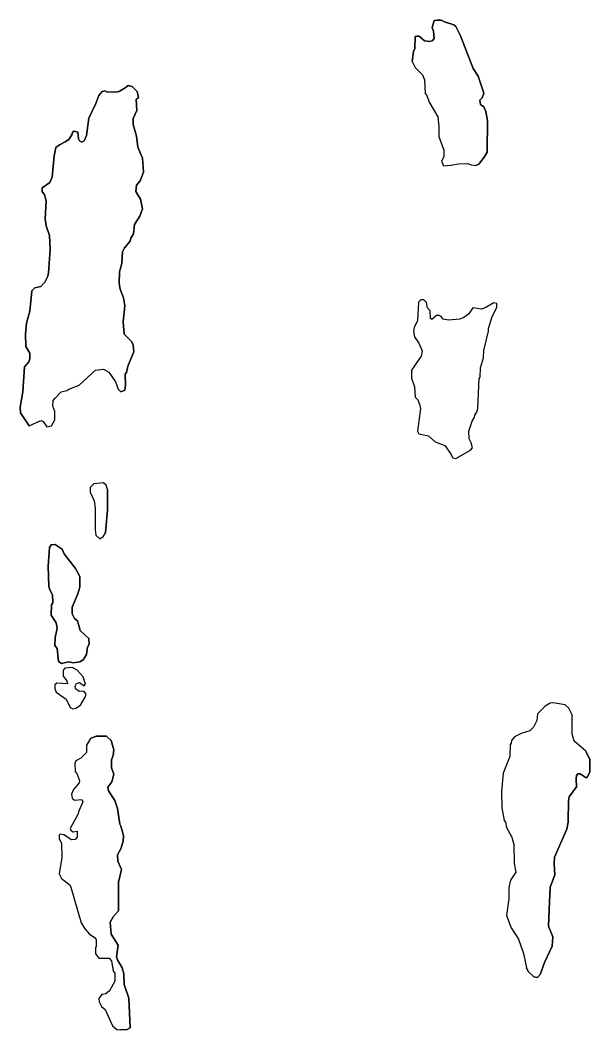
# Model space of a CAD drawing. Extents: x 642515 to 647219, y 6080136 to 6084356.
# Drawn here: x 645172.12 to 645191.57, y 6080953.4 to 6080987.86 of the extents above; entities that cross this region are included whole.
import ezdxf

# ---------------------------------------------------------------- set-up
doc = ezdxf.new("R2010")
doc.units = 0
doc.layers.add('Level 63', color=7, linetype='Continuous')

msp = doc.modelspace()

# ---------------------------------------------------------------- linework, layer by layer
at = {"layer": 'Level 63'}
for points in [[(645185.5, 6080986.45), (645185.55, 6080986.79), (645185.59, 6080986.89), (645185.61, 6080987.3), (645185.67, 6080987.32), (645185.74, 6080987.32), (645185.93, 6080987.16), (645186.11, 6080987.13), (645186.19, 6080987.16), (645186.25, 6080987.24), (645186.23, 6080987.49), (645186.19, 6080987.61), (645186.25, 6080987.85), (645186.36, 6080987.86), (645186.5, 6080987.86), (645186.61, 6080987.8), (645186.93, 6080987.7), (645187, 6080987.64), (645187.16, 6080987.33), (645187.59, 6080986.21), (645187.76, 6080985.95), (645187.95, 6080985.37), (645187.89, 6080985.21), (645187.82, 6080985.13), (645187.84, 6080984.98), (645187.95, 6080984.9), (645188.02, 6080984.74), (645188.08, 6080984.44), (645188.07, 6080983.36), (645187.96, 6080983.18), (645187.78, 6080982.95), (645187.68, 6080982.9)], [(645186.51, 6080983.05), (645186.57, 6080982.89), (645186.82, 6080982.91), (645187.09, 6080982.96), (645187.39, 6080982.97), (645187.53, 6080982.92), (645187.68, 6080982.9), (645187.78, 6080982.95), (645187.96, 6080983.18), (645188.07, 6080983.36), (645188.08, 6080984.44), (645188.02, 6080984.74), (645187.95, 6080984.9), (645187.84, 6080984.98), (645187.82, 6080985.13), (645187.89, 6080985.21), (645187.95, 6080985.37), (645187.76, 6080985.95), (645187.59, 6080986.21), (645187.16, 6080987.33), (645187, 6080987.64), (645186.93, 6080987.7), (645186.61, 6080987.8), (645186.5, 6080987.86), (645186.36, 6080987.86), (645186.25, 6080987.85), (645186.19, 6080987.61), (645186.23, 6080987.49), (645186.25, 6080987.24), (645186.19, 6080987.16), (645186.11, 6080987.13), (645185.93, 6080987.16), (645185.74, 6080987.32), (645185.67, 6080987.32), (645185.61, 6080987.3), (645185.59, 6080986.89), (645185.55, 6080986.79), (645185.5, 6080986.45), (645185.61, 6080986.24), (645185.86, 6080986), (645185.92, 6080985.82), (645185.95, 6080985.36), (645186, 6080985.29), (645186.08, 6080985.06), (645186.38, 6080984.56), (645186.42, 6080984.24), (645186.42, 6080983.89), (645186.59, 6080983.42), (645186.59, 6080983.2), (645186.51, 6080983.05)], [(645185.5, 6080986.45), (645185.61, 6080986.24), (645185.86, 6080986), (645185.92, 6080985.82), (645185.95, 6080985.36), (645186, 6080985.29), (645186.08, 6080985.06), (645186.38, 6080984.56), (645186.42, 6080984.24), (645186.42, 6080983.89), (645186.59, 6080983.42), (645186.59, 6080983.2), (645186.51, 6080983.05), (645186.57, 6080982.89)], [(645172.43, 6080974.01), (645172.13, 6080974.46), (645172.12, 6080974.65), (645172.21, 6080975.17), (645172.27, 6080976.03), (645172.41, 6080976.2), (645172.45, 6080976.3), (645172.45, 6080976.5), (645172.31, 6080976.72), (645172.3, 6080977.14), (645172.33, 6080977.52), (645172.45, 6080977.93), (645172.52, 6080978.62), (645172.62, 6080978.72), (645172.83, 6080978.77), (645172.96, 6080978.92), (645173.06, 6080979.12), (645173.09, 6080979.24), (645173.14, 6080980.03), (645173.12, 6080980.51), (645173.01, 6080980.84), (645172.97, 6080981.08), (645173.01, 6080981.68), (645172.95, 6080981.91), (645172.87, 6080982), (645172.87, 6080982.14), (645173.13, 6080982.32), (645173.21, 6080982.5), (645173.28, 6080983.23), (645173.34, 6080983.51), (645173.46, 6080983.61), (645173.66, 6080983.71), (645173.78, 6080983.79), (645173.9, 6080983.97), (645173.91, 6080984.04), (645173.96, 6080984.07), (645174.09, 6080984.04), (645174.11, 6080983.81), (645174.15, 6080983.74), (645174.23, 6080983.7), (645174.31, 6080983.74), (645174.39, 6080983.92), (645174.46, 6080984.52), (645174.7, 6080985.02), (645174.81, 6080985.29), (645174.92, 6080985.43), (645175.03, 6080985.45), (645175.07, 6080985.42), (645175.35, 6080985.4), (645175.5, 6080985.43), (645175.74, 6080985.57), (645175.81, 6080985.63), (645175.94, 6080985.6), (645176.12, 6080985.43), (645176.16, 6080985.22), (645176.08, 6080985.15), (645176.1, 6080984.78), (645175.98, 6080984.51), (645175.98, 6080984.3), (645176.09, 6080983.9), (645176.14, 6080983.53), (645176.3, 6080983.15), (645176.33, 6080982.67), (645176.22, 6080982.38), (645176.09, 6080982.23), (645176.07, 6080982.01), (645176.23, 6080981.75), (645176.3, 6080981.42), (645176.2, 6080981.17), (645176.02, 6080980.89), (645175.99, 6080980.57), (645175.9, 6080980.42), (645175.87, 6080980.32), (645175.68, 6080980.09), (645175.61, 6080979.95), (645175.59, 6080979.56), (645175.51, 6080979.27), (645175.5, 6080978.87), (645175.53, 6080978.68), (645175.65, 6080978.38), (645175.69, 6080978.11), (645175.64, 6080977.56), (645175.67, 6080977.14), (645175.93, 6080976.88), (645175.98, 6080976.77), (645176, 6080976.54), (645175.79, 6080976.05), (645175.75, 6080975.84), (645175.71, 6080975.78), (645175.72, 6080975.4), (645175.69, 6080975.23), (645175.56, 6080975.18)], [(645175.56, 6080975.18), (645175.69, 6080975.23), (645175.72, 6080975.4), (645175.71, 6080975.78), (645175.75, 6080975.84), (645175.79, 6080976.05), (645176, 6080976.54), (645175.98, 6080976.77), (645175.93, 6080976.88), (645175.67, 6080977.14), (645175.64, 6080977.56), (645175.69, 6080978.11), (645175.65, 6080978.38), (645175.53, 6080978.68), (645175.5, 6080978.87), (645175.51, 6080979.27), (645175.59, 6080979.56), (645175.61, 6080979.95), (645175.68, 6080980.09), (645175.87, 6080980.32), (645175.9, 6080980.42), (645175.99, 6080980.57), (645176.02, 6080980.89), (645176.2, 6080981.17), (645176.3, 6080981.42), (645176.23, 6080981.75), (645176.07, 6080982.01), (645176.09, 6080982.23), (645176.22, 6080982.38), (645176.33, 6080982.67), (645176.3, 6080983.15), (645176.14, 6080983.53), (645176.09, 6080983.9), (645175.98, 6080984.3), (645175.98, 6080984.51), (645176.1, 6080984.78), (645176.08, 6080985.15), (645176.16, 6080985.22), (645176.12, 6080985.43), (645175.94, 6080985.6), (645175.81, 6080985.63), (645175.74, 6080985.57), (645175.5, 6080985.43), (645175.35, 6080985.4), (645175.07, 6080985.42), (645175.03, 6080985.45), (645174.92, 6080985.43), (645174.81, 6080985.29), (645174.7, 6080985.02), (645174.46, 6080984.52), (645174.39, 6080983.92), (645174.31, 6080983.74), (645174.23, 6080983.7), (645174.15, 6080983.74), (645174.11, 6080983.81)], [(645175.38, 6080975.52), (645175.47, 6080975.27), (645175.56, 6080975.18), (645175.69, 6080975.23), (645175.72, 6080975.4), (645175.71, 6080975.78), (645175.75, 6080975.84), (645175.79, 6080976.05), (645176, 6080976.54), (645175.98, 6080976.77), (645175.93, 6080976.88), (645175.67, 6080977.14), (645175.64, 6080977.56), (645175.69, 6080978.11), (645175.65, 6080978.38), (645175.53, 6080978.68), (645175.5, 6080978.87), (645175.51, 6080979.27), (645175.59, 6080979.56), (645175.61, 6080979.95), (645175.68, 6080980.09), (645175.87, 6080980.32), (645175.9, 6080980.42), (645175.99, 6080980.57), (645176.02, 6080980.89), (645176.2, 6080981.17), (645176.3, 6080981.42), (645176.23, 6080981.75), (645176.07, 6080982.01), (645176.09, 6080982.23), (645176.22, 6080982.38), (645176.33, 6080982.67), (645176.3, 6080983.15), (645176.14, 6080983.53), (645176.09, 6080983.9), (645175.98, 6080984.3), (645175.98, 6080984.51), (645176.1, 6080984.78), (645176.08, 6080985.15), (645176.16, 6080985.22), (645176.12, 6080985.43), (645175.94, 6080985.6), (645175.81, 6080985.63), (645175.74, 6080985.57), (645175.5, 6080985.43), (645175.35, 6080985.4), (645175.07, 6080985.42), (645175.03, 6080985.45), (645174.92, 6080985.43), (645174.81, 6080985.29), (645174.7, 6080985.02), (645174.46, 6080984.52), (645174.39, 6080983.92), (645174.31, 6080983.74), (645174.23, 6080983.7)], [(645174.11, 6080983.81), (645174.09, 6080984.04), (645173.96, 6080984.07), (645173.91, 6080984.04), (645173.9, 6080983.97), (645173.78, 6080983.79), (645173.66, 6080983.71), (645173.46, 6080983.61), (645173.34, 6080983.51), (645173.28, 6080983.23), (645173.21, 6080982.5), (645173.13, 6080982.32), (645172.87, 6080982.14), (645172.87, 6080982), (645172.95, 6080981.91), (645173.01, 6080981.68), (645172.97, 6080981.08), (645173.01, 6080980.84), (645173.12, 6080980.51), (645173.14, 6080980.03), (645173.09, 6080979.24), (645173.06, 6080979.12), (645172.96, 6080978.92), (645172.83, 6080978.77), (645172.62, 6080978.72), (645172.52, 6080978.62), (645172.45, 6080977.93), (645172.33, 6080977.52), (645172.3, 6080977.14), (645172.31, 6080976.72), (645172.45, 6080976.5), (645172.45, 6080976.3), (645172.41, 6080976.2), (645172.27, 6080976.03), (645172.21, 6080975.17), (645172.12, 6080974.65), (645172.13, 6080974.46), (645172.43, 6080974.01), (645172.82, 6080974.2), (645172.91, 6080974.16), (645173.03, 6080973.98), (645173.19, 6080974.02), (645173.3, 6080974.22), (645173.3, 6080974.5), (645173.23, 6080974.69), (645173.25, 6080974.88), (645173.32, 6080974.96), (645173.52, 6080975.18), (645173.71, 6080975.22), (645173.78, 6080975.27), (645174.13, 6080975.4), (645174.69, 6080975.91), (645174.96, 6080975.95), (645175.15, 6080975.85), (645175.38, 6080975.52), (645175.47, 6080975.27), (645175.56, 6080975.18)], [(645174.23, 6080983.7), (645174.15, 6080983.74), (645174.11, 6080983.81), (645174.09, 6080984.04), (645173.96, 6080984.07), (645173.91, 6080984.04), (645173.9, 6080983.97), (645173.78, 6080983.79), (645173.66, 6080983.71), (645173.46, 6080983.61), (645173.34, 6080983.51), (645173.28, 6080983.23), (645173.21, 6080982.5), (645173.13, 6080982.32), (645172.87, 6080982.14), (645172.87, 6080982), (645172.95, 6080981.91), (645173.01, 6080981.68), (645172.97, 6080981.08), (645173.01, 6080980.84), (645173.12, 6080980.51), (645173.14, 6080980.03), (645173.09, 6080979.24), (645173.06, 6080979.12), (645172.96, 6080978.92), (645172.83, 6080978.77), (645172.62, 6080978.72), (645172.52, 6080978.62), (645172.45, 6080977.93), (645172.33, 6080977.52), (645172.3, 6080977.14), (645172.31, 6080976.72), (645172.45, 6080976.5), (645172.45, 6080976.3), (645172.41, 6080976.2), (645172.27, 6080976.03), (645172.21, 6080975.17), (645172.12, 6080974.65), (645172.13, 6080974.46), (645172.43, 6080974.01), (645172.82, 6080974.2), (645172.91, 6080974.16), (645173.03, 6080973.98), (645173.19, 6080974.02), (645173.3, 6080974.22), (645173.3, 6080974.5), (645173.23, 6080974.69), (645173.25, 6080974.88), (645173.32, 6080974.96), (645173.52, 6080975.18), (645173.71, 6080975.22), (645173.78, 6080975.27), (645174.13, 6080975.4), (645174.69, 6080975.91), (645174.96, 6080975.95), (645175.15, 6080975.85), (645175.38, 6080975.52)], [(645186.57, 6080982.89), (645186.82, 6080982.91), (645187.09, 6080982.96), (645187.39, 6080982.97), (645187.53, 6080982.92), (645187.68, 6080982.9)], [(645185.9, 6080978.31), (645185.8, 6080978.32), (645185.72, 6080978.24), (645185.69, 6080977.61), (645185.57, 6080977.37), (645185.55, 6080977.25), (645185.58, 6080977.05), (645185.73, 6080976.84), (645185.84, 6080976.57), (645185.81, 6080976.39), (645185.48, 6080975.91), (645185.48, 6080975.64), (645185.58, 6080975.35), (645185.61, 6080974.99), (645185.7, 6080974.9), (645185.76, 6080974.75), (645185.79, 6080974.61), (645185.69, 6080973.83), (645185.73, 6080973.74), (645186.06, 6080973.67), (645186.29, 6080973.47), (645186.62, 6080973.34), (645186.81, 6080973.07), (645186.89, 6080972.92), (645186.99, 6080972.9), (645187.5, 6080973.18), (645187.56, 6080973.26), (645187.52, 6080973.44), (645187.45, 6080973.57), (645187.44, 6080973.83), (645187.55, 6080974.17), (645187.63, 6080974.31), (645187.64, 6080974.38), (645187.71, 6080974.48), (645187.75, 6080974.61), (645187.79, 6080975.63), (645187.83, 6080975.68), (645187.84, 6080975.99), (645187.94, 6080976.34), (645187.95, 6080976.59), (645188.11, 6080977.25), (645188.11, 6080977.34), (645188.24, 6080977.75), (645188.4, 6080978.05), (645188.4, 6080978.19), (645188.29, 6080978.21), (645188.02, 6080978.05), (645187.87, 6080978), (645187.57, 6080978.04), (645187.43, 6080977.83), (645187.27, 6080977.71), (645187.13, 6080977.65), (645186.74, 6080977.62), (645186.56, 6080977.66), (645186.49, 6080977.75), (645186.43, 6080977.78), (645186.34, 6080977.78), (645186.18, 6080977.64), (645186.13, 6080977.68), (645186.12, 6080977.94), (645186.03, 6080978.04), (645185.99, 6080978.23), (645185.9, 6080978.31)], [(645185.99, 6080978.23), (645185.9, 6080978.31), (645185.8, 6080978.32), (645185.72, 6080978.24), (645185.69, 6080977.61), (645185.57, 6080977.37), (645185.55, 6080977.25), (645185.58, 6080977.05), (645185.73, 6080976.84), (645185.84, 6080976.57), (645185.81, 6080976.39), (645185.48, 6080975.91), (645185.48, 6080975.64), (645185.58, 6080975.35), (645185.61, 6080974.99), (645185.7, 6080974.9), (645185.76, 6080974.75), (645185.79, 6080974.61), (645185.69, 6080973.83), (645185.73, 6080973.74), (645186.06, 6080973.67), (645186.29, 6080973.47), (645186.62, 6080973.34), (645186.81, 6080973.07), (645186.89, 6080972.92), (645186.99, 6080972.9), (645187.5, 6080973.18), (645187.56, 6080973.26), (645187.52, 6080973.44), (645187.45, 6080973.57), (645187.44, 6080973.83), (645187.55, 6080974.17), (645187.63, 6080974.31), (645187.64, 6080974.38), (645187.71, 6080974.48), (645187.75, 6080974.61), (645187.79, 6080975.63), (645187.83, 6080975.68), (645187.84, 6080975.99), (645187.94, 6080976.34), (645187.95, 6080976.59), (645188.11, 6080977.25), (645188.11, 6080977.34), (645188.24, 6080977.75), (645188.4, 6080978.05), (645188.4, 6080978.19), (645188.29, 6080978.21), (645188.02, 6080978.05), (645187.87, 6080978), (645187.57, 6080978.04), (645187.43, 6080977.83), (645187.27, 6080977.71), (645187.13, 6080977.65), (645186.74, 6080977.62), (645186.56, 6080977.66), (645186.49, 6080977.75), (645186.43, 6080977.78), (645186.34, 6080977.78), (645186.18, 6080977.64), (645186.13, 6080977.68), (645186.12, 6080977.94), (645186.03, 6080978.04), (645185.99, 6080978.23)], [(645172.43, 6080974.01), (645172.82, 6080974.2), (645172.91, 6080974.16), (645173.03, 6080973.98), (645173.19, 6080974.02), (645173.3, 6080974.22), (645173.3, 6080974.5), (645173.23, 6080974.69), (645173.25, 6080974.88), (645173.32, 6080974.96), (645173.52, 6080975.18), (645173.71, 6080975.22), (645173.78, 6080975.27), (645174.13, 6080975.4), (645174.69, 6080975.91), (645174.96, 6080975.95), (645175.15, 6080975.85), (645175.38, 6080975.52), (645175.47, 6080975.27), (645175.56, 6080975.18)], [(645175.1, 6080971.84), (645175.06, 6080971.99), (645174.96, 6080972.07), (645174.63, 6080972.04), (645174.51, 6080971.91), (645174.51, 6080971.75), (645174.65, 6080971.46), (645174.68, 6080971.2), (645174.68, 6080970.46), (645174.7, 6080970.28), (645174.84, 6080970.16)], [(645174.84, 6080970.16), (645174.94, 6080970.21), (645175.03, 6080970.37), (645175.1, 6080971.14), (645175.1, 6080971.84), (645175.06, 6080971.99), (645174.96, 6080972.07), (645174.63, 6080972.04), (645174.51, 6080971.91), (645174.51, 6080971.75), (645174.65, 6080971.46), (645174.68, 6080971.2), (645174.68, 6080970.46), (645174.7, 6080970.28), (645174.84, 6080970.16)], [(645175.1, 6080971.84), (645175.1, 6080971.14), (645175.03, 6080970.37), (645174.94, 6080970.21), (645174.84, 6080970.16)], [(645173.94, 6080965.93), (645173.77, 6080965.96), (645173.53, 6080965.9), (645173.43, 6080965.97), (645173.38, 6080966.42), (645173.3, 6080966.52), (645173.31, 6080966.79), (645173.38, 6080967.1), (645173.35, 6080967.29), (645173.18, 6080967.55), (645173.19, 6080967.91), (645173.23, 6080967.97), (645173.22, 6080968.25), (645173.13, 6080968.42), (645173.1, 6080968.53), (645173.08, 6080969.23), (645173.12, 6080969.86), (645173.18, 6080969.95), (645173.32, 6080969.96), (645173.55, 6080969.8), (645173.62, 6080969.65), (645174.01, 6080969.15), (645174.16, 6080968.87), (645174.16, 6080968.51), (645174.09, 6080968.28), (645173.89, 6080967.83), (645173.89, 6080967.6), (645173.98, 6080967.44), (645174.08, 6080967.36), (645174.17, 6080967.03), (645174.46, 6080966.76), (645174.48, 6080966.56), (645174.42, 6080966.46), (645174.39, 6080966.21), (645174.27, 6080966.03), (645174.16, 6080965.96), (645173.94, 6080965.93)], [(645173.94, 6080965.93), (645174.16, 6080965.96), (645174.27, 6080966.03), (645174.39, 6080966.21), (645174.42, 6080966.46), (645174.48, 6080966.56), (645174.46, 6080966.76), (645174.17, 6080967.03), (645174.08, 6080967.36), (645173.98, 6080967.44), (645173.89, 6080967.6), (645173.89, 6080967.83), (645174.09, 6080968.28), (645174.16, 6080968.51), (645174.16, 6080968.87), (645174.01, 6080969.15), (645173.62, 6080969.65), (645173.55, 6080969.8), (645173.32, 6080969.96), (645173.18, 6080969.95), (645173.12, 6080969.86), (645173.08, 6080969.23), (645173.1, 6080968.53), (645173.13, 6080968.42), (645173.22, 6080968.25), (645173.23, 6080967.97), (645173.19, 6080967.91), (645173.18, 6080967.55), (645173.35, 6080967.29), (645173.38, 6080967.1), (645173.31, 6080966.79), (645173.3, 6080966.52), (645173.38, 6080966.42), (645173.43, 6080965.97), (645173.53, 6080965.9), (645173.77, 6080965.96), (645173.94, 6080965.93)], [(645173.89, 6080965.77), (645173.65, 6080965.74), (645173.59, 6080965.68), (645173.59, 6080965.47), (645173.71, 6080965.31), (645173.73, 6080965.21), (645173.37, 6080965.23), (645173.3, 6080965.18), (645173.3, 6080965.05), (645173.35, 6080964.92), (645173.69, 6080964.69), (645173.83, 6080964.4), (645173.92, 6080964.35), (645174.02, 6080964.38), (645174.18, 6080964.48), (645174.34, 6080964.75), (645174.37, 6080964.86), (645174.29, 6080964.96), (645174.13, 6080964.95), (645174.01, 6080965.04), (645174, 6080965.13), (645174.04, 6080965.22), (645174.15, 6080965.25), (645174.31, 6080965.14), (645174.35, 6080965.2), (645174.27, 6080965.45), (645174.07, 6080965.68), (645173.89, 6080965.77)], [(645174.07, 6080965.68), (645173.89, 6080965.77), (645173.65, 6080965.74), (645173.59, 6080965.68), (645173.59, 6080965.47), (645173.71, 6080965.31), (645173.73, 6080965.21), (645173.37, 6080965.23), (645173.3, 6080965.18), (645173.3, 6080965.05), (645173.35, 6080964.92), (645173.69, 6080964.69), (645173.83, 6080964.4), (645173.92, 6080964.35), (645174.02, 6080964.38), (645174.18, 6080964.48), (645174.34, 6080964.75), (645174.37, 6080964.86), (645174.29, 6080964.96), (645174.13, 6080964.95), (645174.01, 6080965.04), (645174, 6080965.13), (645174.04, 6080965.22), (645174.15, 6080965.25), (645174.31, 6080965.14), (645174.35, 6080965.2), (645174.27, 6080965.45), (645174.07, 6080965.68)], [(645191.42, 6080962.92), (645191.03, 6080963.25), (645190.97, 6080963.5), (645190.97, 6080964.15), (645190.85, 6080964.38), (645190.73, 6080964.49), (645190.32, 6080964.56), (645190.22, 6080964.55), (645190.05, 6080964.45), (645189.78, 6080964.18), (645189.76, 6080963.96), (645189.65, 6080963.73), (645189.52, 6080963.61), (645189.23, 6080963.51), (645189, 6080963.4), (645188.9, 6080963.28), (645188.89, 6080963.18), (645188.85, 6080963.13), (645188.84, 6080962.73), (645188.61, 6080962.16), (645188.55, 6080961.53), (645188.57, 6080960.98), (645188.65, 6080960.54), (645188.69, 6080960.49), (645188.73, 6080960.3), (645188.91, 6080959.97), (645188.97, 6080959.72), (645188.99, 6080959.08), (645189.04, 6080958.78), (645188.86, 6080958.51), (645188.81, 6080958.26), (645188.8, 6080957.87), (645188.73, 6080957.3), (645188.89, 6080956.88), (645189.14, 6080956.49), (645189.31, 6080956.01), (645189.41, 6080955.51)], [(645189.31, 6080956.01), (645189.41, 6080955.51), (645189.47, 6080955.39), (645189.66, 6080955.21), (645189.78, 6080955.19), (645189.87, 6080955.29), (645190.02, 6080955.7), (645190.29, 6080956.25), (645190.31, 6080956.57), (645190.16, 6080956.94), (645190.18, 6080957.51), (645190.22, 6080958.27), (645190.38, 6080958.69), (645190.35, 6080959.06), (645190.36, 6080959.29), (645190.79, 6080960.25), (645190.83, 6080960.49), (645190.84, 6080961.23), (645190.87, 6080961.35), (645191.11, 6080961.69), (645191.1, 6080961.96), (645191.12, 6080962.08), (645191.16, 6080962.14), (645191.24, 6080962.14), (645191.44, 6080962), (645191.49, 6080962.03), (645191.57, 6080962.21), (645191.57, 6080962.64), (645191.42, 6080962.92), (645191.03, 6080963.25), (645190.97, 6080963.5), (645190.97, 6080964.15), (645190.85, 6080964.38), (645190.73, 6080964.49), (645190.32, 6080964.56), (645190.22, 6080964.55), (645190.05, 6080964.45), (645189.78, 6080964.18), (645189.76, 6080963.96), (645189.65, 6080963.73), (645189.52, 6080963.61), (645189.23, 6080963.51), (645189, 6080963.4), (645188.9, 6080963.28), (645188.89, 6080963.18), (645188.85, 6080963.13), (645188.84, 6080962.73), (645188.61, 6080962.16), (645188.55, 6080961.53), (645188.57, 6080960.98), (645188.65, 6080960.54), (645188.69, 6080960.49), (645188.73, 6080960.3), (645188.91, 6080959.97), (645188.97, 6080959.72), (645188.99, 6080959.08), (645189.04, 6080958.78), (645188.86, 6080958.51), (645188.81, 6080958.26), (645188.8, 6080957.87), (645188.73, 6080957.3), (645188.89, 6080956.88), (645189.14, 6080956.49), (645189.31, 6080956.01)], [(645175.55, 6080953.4), (645175.77, 6080953.41), (645175.87, 6080953.47), (645175.83, 6080954.48), (645175.67, 6080954.95), (645175.66, 6080955.31), (645175.6, 6080955.52), (645175.44, 6080955.79), (645175.41, 6080955.89), (645175.46, 6080956.29), (645175.23, 6080956.67), (645175.19, 6080957.07), (645175.29, 6080957.26), (645175.48, 6080957.46), (645175.48, 6080958.44), (645175.58, 6080958.87), (645175.45, 6080959.16), (645175.44, 6080959.37), (645175.56, 6080959.58), (645175.64, 6080959.84), (645175.65, 6080960.03), (645175.56, 6080960.35), (645175.52, 6080960.42), (645175.44, 6080960.95), (645175.35, 6080961.23), (645175.13, 6080961.56), (645175.11, 6080961.68), (645175.25, 6080961.86), (645175.32, 6080962.12), (645175.24, 6080962.34), (645175.24, 6080962.61), (645175.3, 6080962.76), (645175.32, 6080962.96), (645175.23, 6080963.28), (645175.07, 6080963.42), (645174.71, 6080963.42), (645174.52, 6080963.34), (645174.38, 6080963.11), (645174.38, 6080962.87), (645174.19, 6080962.67), (645174.02, 6080962.58), (645173.99, 6080962.49), (645174, 6080962.22), (645174.06, 6080962.13), (645174.14, 6080961.9), (645174.13, 6080961.83), (645173.94, 6080961.6), (645173.87, 6080961.44), (645173.89, 6080961.31), (645173.98, 6080961.24), (645174.23, 6080961.26), (645174.26, 6080961.18), (645174.11, 6080960.84), (645174.1, 6080960.77), (645173.83, 6080960.27), (645173.85, 6080960.21), (645173.92, 6080960.16), (645174.06, 6080960.18), (645174.07, 6080959.97), (645174, 6080959.89), (645173.87, 6080959.88), (645173.61, 6080960.05), (645173.49, 6080960.08), (645173.45, 6080960.04), (645173.45, 6080959.92), (645173.53, 6080959.77), (645173.54, 6080959.28), (645173.45, 6080958.72), (645173.53, 6080958.56), (645173.81, 6080958.35), (645173.85, 6080958.27), (645174.2, 6080957.05), (645174.33, 6080956.85), (645174.49, 6080956.66), (645174.65, 6080956.56), (645174.71, 6080956.48), (645174.72, 6080956.25), (645174.69, 6080956.19), (645174.69, 6080955.99), (645174.81, 6080955.84), (645175.16, 6080955.84), (645175.24, 6080955.75), (645175.3, 6080955.4), (645175.35, 6080955.33), (645175.35, 6080955.06), (645175.17, 6080954.73), (645175.05, 6080954.63), (645174.91, 6080954.6), (645174.8, 6080954.47), (645174.82, 6080954.35), (645174.9, 6080954.2), (645175.02, 6080954.09), (645175.27, 6080953.53), (645175.42, 6080953.41), (645175.55, 6080953.4)], [(645174.52, 6080963.34), (645174.38, 6080963.11), (645174.38, 6080962.87), (645174.19, 6080962.67), (645174.02, 6080962.58), (645173.99, 6080962.49), (645174, 6080962.22), (645174.06, 6080962.13), (645174.14, 6080961.9), (645174.13, 6080961.83), (645173.94, 6080961.6), (645173.87, 6080961.44), (645173.89, 6080961.31), (645173.98, 6080961.24), (645174.23, 6080961.26), (645174.26, 6080961.18), (645174.11, 6080960.84), (645174.1, 6080960.77), (645173.83, 6080960.27), (645173.85, 6080960.21), (645173.92, 6080960.16), (645174.06, 6080960.18), (645174.07, 6080959.97), (645174, 6080959.89), (645173.87, 6080959.88), (645173.61, 6080960.05), (645173.49, 6080960.08), (645173.45, 6080960.04)], [(645174.52, 6080963.34), (645174.71, 6080963.42), (645175.07, 6080963.42), (645175.23, 6080963.28), (645175.32, 6080962.96), (645175.3, 6080962.76), (645175.24, 6080962.61), (645175.24, 6080962.34), (645175.32, 6080962.12), (645175.25, 6080961.86), (645175.11, 6080961.68), (645175.13, 6080961.56), (645175.35, 6080961.23), (645175.44, 6080960.95), (645175.52, 6080960.42), (645175.56, 6080960.35), (645175.65, 6080960.03), (645175.64, 6080959.84), (645175.56, 6080959.58), (645175.44, 6080959.37), (645175.45, 6080959.16), (645175.58, 6080958.87), (645175.48, 6080958.44), (645175.48, 6080957.46), (645175.29, 6080957.26), (645175.19, 6080957.07), (645175.23, 6080956.67), (645175.46, 6080956.29), (645175.41, 6080955.89), (645175.44, 6080955.79), (645175.6, 6080955.52), (645175.66, 6080955.31), (645175.67, 6080954.95), (645175.83, 6080954.48), (645175.87, 6080953.47), (645175.77, 6080953.41), (645175.55, 6080953.4)], [(645191.42, 6080962.92), (645191.57, 6080962.64), (645191.57, 6080962.21), (645191.49, 6080962.03), (645191.44, 6080962), (645191.24, 6080962.14), (645191.16, 6080962.14), (645191.12, 6080962.08), (645191.1, 6080961.96), (645191.11, 6080961.69), (645190.87, 6080961.35), (645190.84, 6080961.23), (645190.83, 6080960.49), (645190.79, 6080960.25), (645190.36, 6080959.29), (645190.35, 6080959.06), (645190.38, 6080958.69), (645190.22, 6080958.27), (645190.18, 6080957.51), (645190.16, 6080956.94), (645190.31, 6080956.57), (645190.29, 6080956.25), (645190.02, 6080955.7), (645189.87, 6080955.29), (645189.78, 6080955.19), (645189.66, 6080955.21), (645189.47, 6080955.39), (645189.41, 6080955.51)], [(645173.45, 6080960.04), (645173.45, 6080959.92), (645173.53, 6080959.77), (645173.54, 6080959.28), (645173.45, 6080958.72), (645173.53, 6080958.56), (645173.81, 6080958.35), (645173.85, 6080958.27), (645174.2, 6080957.05), (645174.33, 6080956.85), (645174.49, 6080956.66), (645174.65, 6080956.56), (645174.71, 6080956.48), (645174.72, 6080956.25), (645174.69, 6080956.19), (645174.69, 6080955.99), (645174.81, 6080955.84), (645175.16, 6080955.84), (645175.24, 6080955.75), (645175.3, 6080955.4), (645175.35, 6080955.33), (645175.35, 6080955.06), (645175.17, 6080954.73), (645175.05, 6080954.63), (645174.91, 6080954.6), (645174.8, 6080954.47), (645174.82, 6080954.35), (645174.9, 6080954.2), (645175.02, 6080954.09), (645175.27, 6080953.53), (645175.42, 6080953.41), (645175.55, 6080953.4)]]:
    msp.add_lwpolyline(points, dxfattribs=at)

doc.saveas('drawing.dxf')
